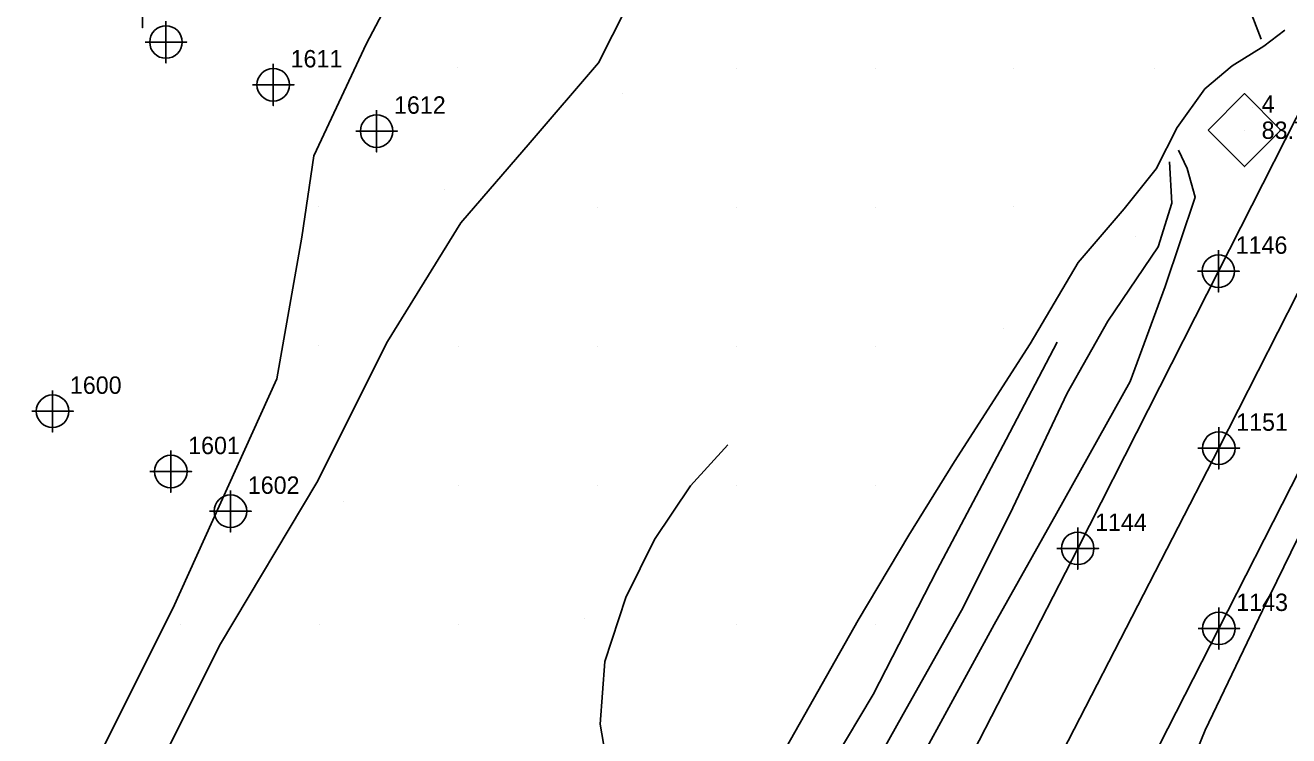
# Model space of a CAD drawing. Extents: x 2062781 to 2066835, y 358981 to 366501.
# Drawn here: x 2064068.3 to 2064250, y 361754.3 to 361856.4 of the extents above; entities that cross this region are included whole.
import ezdxf

# ---------------------------------------------------------------- set-up
doc = ezdxf.new("R2010")
doc.units = 0
for name, color, linetype in [('CTL Supplemental Horizontal and Vertical CELL', 7, 'Continuous'), ('CTL Supplemental Horizontal and Vertical Cogo Elevation', 7, 'Continuous'), ('CTL Supplemental Horizontal and Vertical Cogo Number', 7, 'Continuous'), ('Exist DTM Crownline', 7, 'Continuous'), ('Exist DTM Crownline Cogo Number', 7, 'Continuous'), ('Exist DTM Crownline Cogo Point CELL', 7, 'Continuous'), ('Exist DTM Regular Point CELL', 7, 'Continuous'), ('Exist DTM Regular Point Cogo Number', 7, 'Continuous'), ('Exist Roads EOP', 7, 'Continuous'), ('Exist Roads EOP Cogo Number', 7, 'Continuous'), ('Exist Roads EOP Cogo Point CELL', 7, 'Continuous'), ('PH Exist DTM Breakline', 7, 'Continuous'), ('PH Exist DTM Point', 7, 'Continuous')]:
    doc.layers.add(name, color=color, linetype=linetype)

msp = doc.modelspace()

# ---------------------------------------------------------------- linework, layer by layer
at = {"layer": 'CTL Supplemental Horizontal and Vertical CELL'}
msp.add_line((2064243.63, 361841.35), (2064243.63, 361841.35), dxfattribs=at)
msp.add_lwpolyline([(2064238.42, 361841.37), (2064243.66, 361846.61), (2064248.91, 361841.36), (2064243.67, 361836.12)], close=True, dxfattribs=at)
at = {"layer": 'Exist DTM Crownline'}
msp.add_lwpolyline([(2064265.44, 361845.69), (2064239.97, 361795.64), (2064213.32, 361743.86), (2064188.56, 361695.08), (2064163.47, 361645.6), (2064134.87, 361589.21), (2064123.65, 361567.03), (2064102.77, 361525.75), (2064081.5, 361483.76), (2064060.49, 361443.22), (2064039.79, 361402.12), (2064017.95, 361359.29), (2063998.02, 361320.11), (2063977.86, 361280.75), (2063957.66, 361241.43), (2063938.49, 361203.85), (2063917.61, 361163.02), (2063896.2, 361120.91), (2063873.97, 361077.23), (2063852.93, 361035.55), (2063832.77, 360995.69), (2063813.38, 360956.99), (2063791.84, 360915.2), (2063771.3, 360874.47)], dxfattribs=at)
at = {"layer": 'Exist DTM Crownline Cogo Point CELL'}
msp.add_lwpolyline([(2064239.97, 361798.64), (2064239.97, 361792.64), (2064239.97, 361795.64), (2064242.97, 361795.64), (2064236.97, 361795.64)], dxfattribs=at)
msp.add_lwpolyline([(2064239.97, 361798.64), (2064239.97, 361792.64), (2064239.97, 361795.64), (2064242.97, 361795.64), (2064236.97, 361795.64)], dxfattribs=at)
msp.add_lwpolyline([(2064239.97, 361798.64), (2064239.97, 361792.64), (2064239.97, 361795.64), (2064242.97, 361795.64), (2064236.97, 361795.64)], dxfattribs=at)
msp.add_circle((2064239.97, 361795.64), 2.34, dxfattribs=at)
msp.add_circle((2064239.97, 361795.64), 2.34, dxfattribs=at)
msp.add_circle((2064239.97, 361795.64), 2.34, dxfattribs=at)
at = {"layer": 'Exist DTM Regular Point CELL'}
for points in [[(2064085.16, 361862.09), (2064085.16, 361856.09), (2064085.16, 361859.09), (2064088.16, 361859.09), (2064082.16, 361859.09)], [(2064088.52, 361857.03), (2064088.52, 361851.03), (2064088.52, 361854.03), (2064091.52, 361854.03), (2064085.52, 361854.03)], [(2064103.95, 361850.88), (2064103.95, 361844.88), (2064103.95, 361847.88), (2064106.95, 361847.88), (2064100.95, 361847.88)], [(2064118.82, 361844.22), (2064118.82, 361838.22), (2064118.82, 361841.22), (2064121.82, 361841.22), (2064115.82, 361841.22)], [(2064072.2, 361803.95), (2064072.2, 361797.95), (2064072.2, 361800.95), (2064075.2, 361800.95), (2064069.2, 361800.95)], [(2064089.21, 361795.28), (2064089.21, 361789.28), (2064089.21, 361792.28), (2064092.21, 361792.28), (2064086.21, 361792.28)], [(2064097.79, 361789.57), (2064097.79, 361783.57), (2064097.79, 361786.57), (2064100.79, 361786.57), (2064094.79, 361786.57)]]:
    msp.add_lwpolyline(points, dxfattribs=at)
for centre in [(2064088.52, 361854.03), (2064103.95, 361847.88), (2064118.82, 361841.22), (2064072.2, 361800.95), (2064089.21, 361792.28), (2064097.79, 361786.57)]:
    msp.add_circle(centre, 2.34, dxfattribs=at)
at = {"layer": 'Exist Roads EOP'}
for points in [[(2063947.54, 361247.66), (2063967.28, 361286.12), (2063986.63, 361323.88), (2064008.24, 361366.15), (2064030.2, 361409.41), (2064050.53, 361448.69), (2064070.62, 361487.87), (2064093.97, 361533.43), (2064113.63, 361572.45), (2064134.87, 361614.05), (2064156.05, 361655.63), (2064176.93, 361697.03), (2064198.4, 361739.79), (2064219.67, 361781.23), (2064239.9, 361821.08), (2064255.89, 361852.54)], [(2063968.74, 361236.86), (2063988.59, 361275.84), (2064007.94, 361313.55), (2064029.34, 361355.45), (2064050.74, 361397.35), (2064071.71, 361438.16), (2064092.47, 361479.26), (2064113.84, 361521.24), (2064134.24, 361561.36), (2064154.67, 361602.17), (2064176.64, 361645.1), (2064197.63, 361686.25), (2064219.16, 361728.91), (2064239.98, 361769.73), (2064260.77, 361810.55), (2064276.59, 361841.97)]]:
    msp.add_lwpolyline(points, dxfattribs=at)
at = {"layer": 'Exist Roads EOP Cogo Point CELL'}
for points in [[(2064239.9, 361824.08), (2064239.9, 361818.08), (2064239.9, 361821.08), (2064242.9, 361821.08), (2064236.9, 361821.08)], [(2064239.9, 361824.08), (2064239.9, 361818.08), (2064239.9, 361821.08), (2064242.9, 361821.08), (2064236.9, 361821.08)], [(2064239.9, 361824.08), (2064239.9, 361818.08), (2064239.9, 361821.08), (2064242.9, 361821.08), (2064236.9, 361821.08)], [(2064219.67, 361784.23), (2064219.67, 361778.23), (2064219.67, 361781.23), (2064222.67, 361781.23), (2064216.67, 361781.23)], [(2064219.67, 361784.23), (2064219.67, 361778.23), (2064219.67, 361781.23), (2064222.67, 361781.23), (2064216.67, 361781.23)], [(2064219.67, 361784.23), (2064219.67, 361778.23), (2064219.67, 361781.23), (2064222.67, 361781.23), (2064216.67, 361781.23)], [(2064239.98, 361772.73), (2064239.98, 361766.73), (2064239.98, 361769.73), (2064242.98, 361769.73), (2064236.98, 361769.73)], [(2064239.98, 361772.73), (2064239.98, 361766.73), (2064239.98, 361769.73), (2064242.98, 361769.73), (2064236.98, 361769.73)], [(2064239.98, 361772.73), (2064239.98, 361766.73), (2064239.98, 361769.73), (2064242.98, 361769.73), (2064236.98, 361769.73)]]:
    msp.add_lwpolyline(points, dxfattribs=at)
for centre in [(2064239.9, 361821.08), (2064239.9, 361821.08), (2064239.9, 361821.08), (2064219.67, 361781.23), (2064219.67, 361781.23), (2064219.67, 361781.23), (2064239.98, 361769.73), (2064239.98, 361769.73), (2064239.98, 361769.73)]:
    msp.add_circle(centre, 2.34, dxfattribs=at)
at = {"layer": 'PH Exist DTM Breakline'}
for points in [[(2064071.48, 361736.61), (2064089.51, 361772.6), (2064104.46, 361805.6), (2064108.04, 361825.96), (2064109.81, 361837.69), (2064117.36, 361853.83), (2064127.84, 361873.68), (2064139.11, 361896.71), (2064153.88, 361911.09)], [(2064084.81, 361744.46), (2064096.35, 361767.5), (2064110.2, 361790.69), (2064120.37, 361810.99), (2064130.95, 361828.02), (2064140.91, 361839.56), (2064150.75, 361851.05), (2064156.71, 361862.93), (2064165.11, 361873.71), (2064174.86, 361880.63), (2064188.6, 361886.48), (2064202.77, 361890.84), (2064213.64, 361893.77), (2064221.06, 361896.49)], [(2064246.06, 361854.45), (2064243.98, 361859.8), (2064241.17, 361871.74), (2064240.65, 361878.83)], [(2064249.47, 361855.75), (2064246.45, 361853.43), (2064241.9, 361850.6), (2064237.96, 361847.29), (2064233.98, 361841.72), (2064230.94, 361835.8), (2064226.37, 361830.06), (2064219.75, 361822.34), (2064212.83, 361810.63), (2064201.95, 361793.72), (2064195.36, 361783.12), (2064188.07, 361770.92), (2064177.12, 361751.51), (2064168.06, 361733.6), (2064159.1, 361715.3), (2064152.04, 361699.44), (2064148.67, 361690.85), (2064146.16, 361684.25), (2064143.23, 361677.22), (2064140.62, 361671.68), (2064138.42, 361667.45)], [(2064166.31, 361689.26), (2064168.37, 361693.61), (2064179.48, 361717.38), (2064194.04, 361745.34), (2064207.63, 361770.28), (2064216.64, 361786.23), (2064227.2, 361805.2), (2064232.23, 361818.87), (2064236.57, 361831.74), (2064235.41, 361835.84), (2064234.19, 361838.47)], [(2064232.89, 361836.8), (2064233.21, 361830.85), (2064231.24, 361824.57), (2064224, 361813.91), (2064218.16, 361803.52), (2064209.91, 361786.13), (2064202.97, 361772.28), (2064194.57, 361757.38), (2064187.24, 361744.27), (2064182.08, 361733.12), (2064177.9, 361723.76), (2064170.67, 361709.33), (2064167.25, 361701.32), (2064162.71, 361691.33), (2064159.86, 361685.24), (2064155.55, 361677.04), (2064152.12, 361669.42)], [(2064230.01, 361735.39), (2064238.01, 361755.07), (2064246.24, 361772.29), (2064257.49, 361795.23), (2064267.75, 361820.05)], [(2064145.69, 361672.61), (2064149.89, 361682.34), (2064154.47, 361692.73), (2064160, 361703.02), (2064166.22, 361714.32), (2064173.17, 361728.97), (2064179.73, 361741.79), (2064184.64, 361750.83), (2064190.27, 361760.22), (2064199.47, 361778.15), (2064209.4, 361796.88), (2064216.7, 361810.86)], [(2064136.92, 361676.99), (2064141.09, 361687.5), (2064143.73, 361697.25), (2064147.43, 361710.02), (2064152.36, 361725.26), (2064153.2, 361734.36), (2064152.48, 361747.35), (2064151, 361755.96), (2064151.63, 361764.98), (2064154.67, 361774.16), (2064158.8, 361782.49), (2064163.99, 361790.24), (2064169.34, 361796.1)]]:
    msp.add_lwpolyline(points, dxfattribs=at)
at = {"layer": 'PH Exist DTM Point'}
for p, q in [((2064130.49, 361850.35), (2064130.49, 361850.35)), ((2064170.65, 361850.27), (2064170.65, 361850.27)), ((2064190.65, 361850.27), (2064190.65, 361850.27)), ((2064210.38, 361850.21), (2064210.38, 361850.21)), ((2064230.65, 361850.27), (2064230.65, 361850.27)), ((2064154.25, 361846.57), (2064154.25, 361846.57)), ((2064244.81, 361844.62), (2064244.81, 361844.62)), ((2064128.61, 361832.84), (2064128.61, 361832.84)), ((2064110.49, 361830.35), (2064110.49, 361830.35)), ((2064150.65, 361830.27), (2064150.65, 361830.27)), ((2064170.65, 361830.27), (2064170.65, 361830.27)), ((2064190.65, 361830.27), (2064190.65, 361830.27)), ((2064210.5, 361830.31), (2064210.5, 361830.31)), ((2064227.96, 361826.09), (2064227.96, 361826.09)), ((2064208.96, 361812.9), (2064208.96, 361812.9)), ((2064110.5, 361810.39), (2064110.5, 361810.39)), ((2064130.65, 361810.27), (2064130.65, 361810.27)), ((2064150.65, 361810.27), (2064150.65, 361810.27)), ((2064170.65, 361810.27), (2064170.65, 361810.27)), ((2064190.65, 361810.27), (2064190.65, 361810.27)), ((2064090.36, 361790.42), (2064090.36, 361790.42)), ((2064130.65, 361790.27), (2064130.65, 361790.27)), ((2064150.65, 361790.27), (2064150.65, 361790.27)), ((2064170.65, 361790.27), (2064170.65, 361790.27)), ((2064190.65, 361790.27), (2064190.65, 361790.27)), ((2064114.01, 361787.92), (2064114.01, 361787.92)), ((2064148.66, 361771.19), (2064148.66, 361771.19)), ((2064090.65, 361770.27), (2064090.65, 361770.27)), ((2064110.65, 361770.27), (2064110.65, 361770.27)), ((2064130.63, 361770.24), (2064130.63, 361770.24)), ((2064170.65, 361770.27), (2064170.65, 361770.27)), ((2064190.65, 361770.27), (2064190.65, 361770.27))]:
    msp.add_line(p, q, dxfattribs=at)

# ---------------------------------------------------------------- texts
at = {"layer": 'CTL Supplemental Horizontal and Vertical Cogo Elevation'}
msp.add_text('83.77', height=2.5, dxfattribs=at).set_placement((2064246.13, 361840.1))
at = {"layer": 'CTL Supplemental Horizontal and Vertical Cogo Number'}
msp.add_text('4', height=2.5, dxfattribs=at).set_placement((2064246.13, 361843.85))
at = {"layer": 'Exist DTM Crownline Cogo Number'}
msp.add_text('1151', height=2.5, dxfattribs=at).set_placement((2064242.47, 361798.14))
msp.add_text('1151', height=2.5, dxfattribs=at).set_placement((2064242.47, 361798.14))
msp.add_text('1151', height=2.5, dxfattribs=at).set_placement((2064242.47, 361798.14))
at = {"layer": 'Exist DTM Regular Point Cogo Number'}
for s, p in [('1611', (2064106.45, 361850.38)), ('1611', (2064106.45, 361850.38)), ('1611', (2064106.45, 361850.38)), ('1612', (2064121.32, 361843.72)), ('1612', (2064121.32, 361843.72)), ('1612', (2064121.32, 361843.72)), ('1600', (2064074.7, 361803.45)), ('1600', (2064074.7, 361803.45)), ('1600', (2064074.7, 361803.45)), ('1601', (2064091.71, 361794.78)), ('1601', (2064091.71, 361794.78)), ('1601', (2064091.71, 361794.78)), ('1602', (2064100.29, 361789.07)), ('1602', (2064100.29, 361789.07)), ('1602', (2064100.29, 361789.07))]:
    msp.add_text(s, height=2.5, dxfattribs=at).set_placement(p)
at = {"layer": 'Exist Roads EOP Cogo Number'}
for s, p in [('1146', (2064242.4, 361823.58)), ('1146', (2064242.4, 361823.58)), ('1146', (2064242.4, 361823.58)), ('1144', (2064222.17, 361783.73)), ('1144', (2064222.17, 361783.73)), ('1144', (2064222.17, 361783.73)), ('1143', (2064242.48, 361772.23)), ('1143', (2064242.48, 361772.23)), ('1143', (2064242.48, 361772.23))]:
    msp.add_text(s, height=2.5, dxfattribs=at).set_placement(p)

doc.saveas('drawing.dxf')
